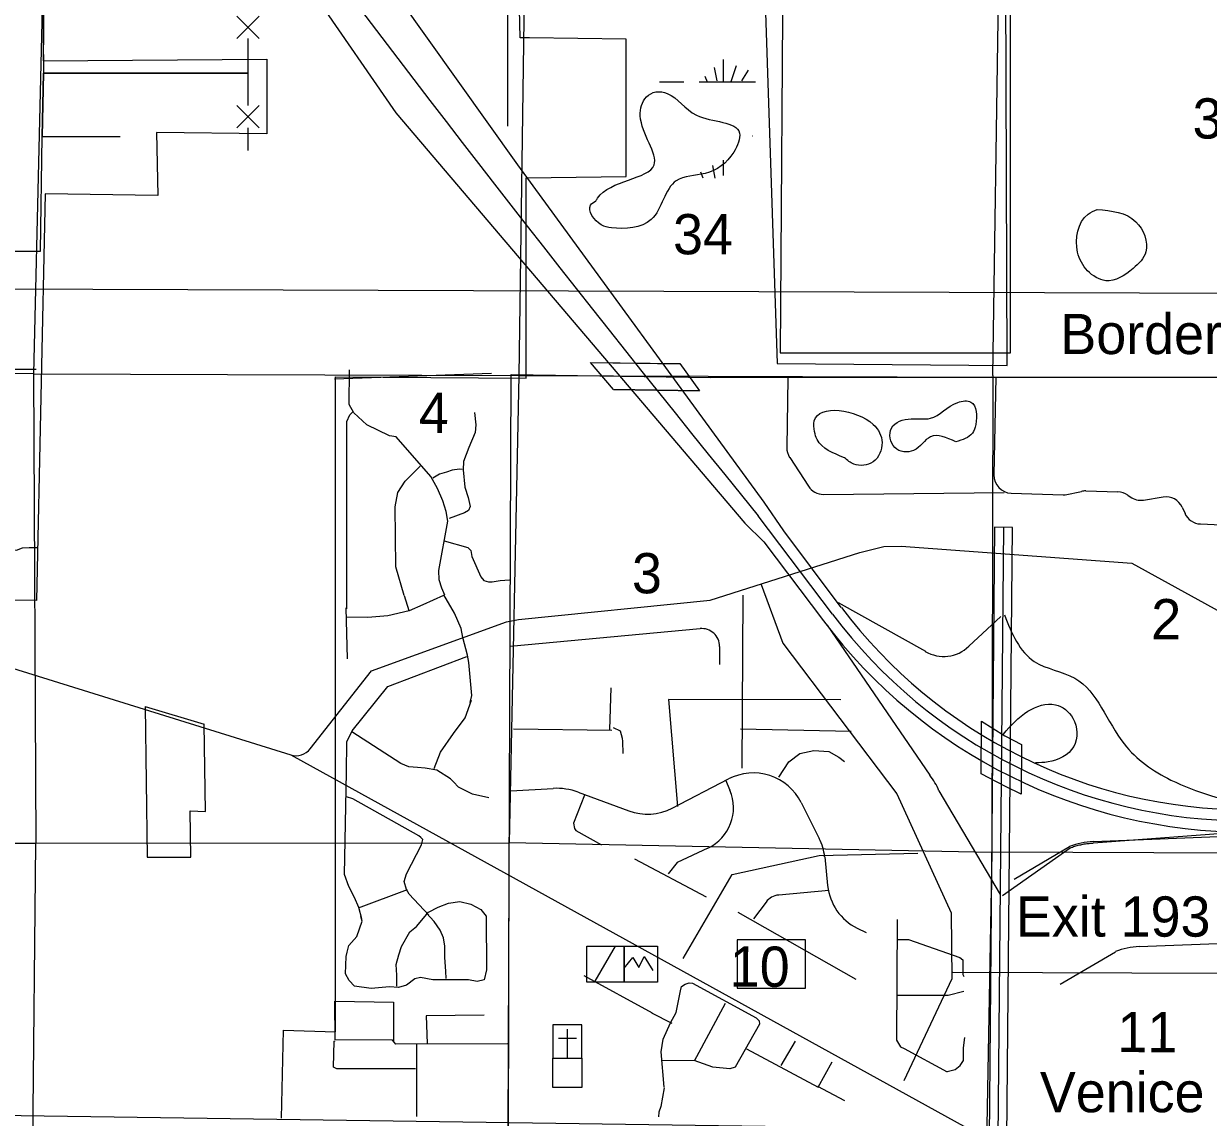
# Model space of a CAD drawing. Extents: x 408847 to 817539, y 923858 to 1151780.
# Drawn here: x 520291 to 533530, y 1005704 to 1017930 of the extents above; entities that cross this region are included whole.
import ezdxf

# ---------------------------------------------------------------- set-up
doc = ezdxf.new("R2010")
doc.units = 0
for name, color, linetype in [('Bridges', 7, 'Continuous'), ('Cities Incorporated Area', 7, 'Continuous'), ('Cities Incorporated Linear Boundaries', 7, 'Continuous'), ('County Route Divided Highway Outline and Fill', 7, 'Continuous'), ('Culture', 7, 'Continuous'), ('Interstate Divided Highway Outline and Fill', 7, 'Continuous'), ('Interstate Ramps', 7, 'Continuous'), ('Interstates Related Text', 7, 'Continuous'), ('Lakes and Ponds', 7, 'Continuous'), ('Level 12', 7, 'Continuous'), ('Level 39', 7, 'Continuous'), ('Level 4', 7, 'Continuous'), ('Level 43', 7, 'Continuous'), ('Level 8', 7, 'Continuous'), ('Local Roads Improved', 7, 'Continuous'), ('Local Roads Paved', 7, 'Continuous'), ('Local Roads Related Text', 7, 'Continuous'), ('Narrow River Creek and Branch and Slough', 7, 'Continuous'), ('Quad Borders', 7, 'Continuous'), ('Section Lines', 7, 'Continuous'), ('Swamps', 7, 'Continuous'), ('Township  and Range lines', 7, 'Continuous')]:
    doc.layers.add(name, color=color, linetype=linetype)

msp = doc.modelspace()

# ---------------------------------------------------------------- linework, layer by layer
at = {"layer": 'Bridges'}
for p, q in [((526884, 1013841), (526626, 1014144)), ((526626, 1014144), (527623, 1014131)), ((526626, 1014144), (527626, 1014127)), ((527623, 1014131), (527844, 1013827)), ((527844, 1013827), (526884, 1013841)), ((526884, 1013841), (527844, 1013827)), ((530991, 1009544), (530995, 1010134)), ((531443, 1009873), (531440, 1009318))]:
    msp.add_line(p, q, dxfattribs=at)
for points in [[(530995, 1010134), (531257, 1009968), (531443, 1009873)], [(531440, 1009318), (531265, 1009404), (530991, 1009544)]]:
    msp.add_lwpolyline(points, dxfattribs=at)
at = {"layer": 'Cities Incorporated Area'}
msp.add_line((525520, 1014018), (523766, 1013956), dxfattribs=at)
at = {"layer": 'Cities Incorporated Linear Boundaries'}
for p, q in [((520522, 1018552), (520507, 1017516)), ((520507, 1017516), (523008, 1017534))]:
    msp.add_line(p, q, dxfattribs=at)
for points in [[(528545, 1019178), (528712, 1014130), (531284, 1014110), (531264, 1019400), (539002, 1019219), (538025, 1022063), (537689, 1023008), (536493, 1023018), (536422, 1024322), (533674, 1024342), (533674, 1024614), (529543, 1024644), (529533, 1025197), (529543, 1025776), (525690, 1025787), (525690, 1025565), (524866, 1025585), (524856, 1024620), (525600, 1024600), (525600, 1023011), (521342, 1023062)], [(525944, 1017771), (525838, 1017773), (525808, 1019211), (528545, 1019178)], [(528779, 1019098), (528745, 1014252), (531318, 1014252), (531318, 1019184)], [(525908, 1016208), (527024, 1016222), (527024, 1017755), (525944, 1017771)], [(523008, 1017534), (523008, 1016700), (521777, 1016715), (521792, 1016011), (520531, 1016026), (520433, 1011480), (519167, 1011500), (519147, 1012707), (517881, 1012707), (517901, 1013371), (517378, 1013371), (517418, 1014175), (516433, 1014175), (516494, 1012727), (515157, 1012727)], [(523174, 1005695), (523194, 1006680), (523777, 1006660), (523777, 1013981), (525908, 1013969), (525908, 1016208)]]:
    msp.add_lwpolyline(points, dxfattribs=at)
at = {"layer": 'County Route Divided Highway Outline and Fill'}
for p, q in [((521650, 1010296), (522309, 1010099)), ((531173, 1005564), (511625, 1005848))]:
    msp.add_line(p, q, dxfattribs=at)
msp.add_lwpolyline([(521650, 1010296), (521670, 1008611), (522158, 1008611), (522153, 1009129), (522324, 1009124), (522309, 1010099)], dxfattribs=at)
at = {"layer": 'Culture'}
for p, q in [((527003, 1007616), (527374, 1007616)), ((527003, 1007216), (527003, 1007616)), ((527374, 1007616), (527374, 1007216)), ((527374, 1007216), (527003, 1007216)), ((526205, 1006739), (526205, 1006364)), ((526530, 1006739), (526205, 1006739)), ((526530, 1006364), (526530, 1006739)), ((526368, 1006364), (526368, 1006689)), ((526268, 1006589), (526468, 1006589)), ((526205, 1006364), (526530, 1006364))]:
    msp.add_line(p, q, dxfattribs=at)
for points in [[(527003, 1007616), (527003, 1007216), (526584, 1007216), (526584, 1007616)], [(526205, 1006364), (526530, 1006364), (526530, 1006039), (526205, 1006039)]]:
    msp.add_lwpolyline(points, close=True, dxfattribs=at)
msp.add_lwpolyline([(527003, 1007372), (527098, 1007492), (527165, 1007380), (527224, 1007501), (527324, 1007345)], dxfattribs=at)
at = {"layer": 'Interstate Divided Highway Outline and Fill'}
for p, q in [((517322, 1027268), (524451, 1016935)), ((525815, 1016353), (521332, 1022639)), ((524451, 1016935), (528352, 1012346)), ((528568, 1012581), (525815, 1016353)), ((528786, 1012259), (528568, 1012581)), ((528352, 1012346), (528564, 1012139)), ((529429, 1011405), (528786, 1012259)), ((528564, 1012139), (529229, 1011255))]:
    msp.add_line(p, q, dxfattribs=at)
for radius in [5675, 5925]:
    msp.add_arc((533963, 1014818), radius, 216.9742, 270, dxfattribs=at)
at = {"layer": 'Interstate Ramps'}
for p, q in [((529394, 1011460), (530368, 1010914)), ((530855, 1010971), (531212, 1011301)), ((529270, 1011207), (530418, 1009529)), ((530520, 1009355), (531203, 1008195)), ((532246, 1008788), (534277, 1008867)), ((531360, 1008366), (531980, 1008731))]:
    msp.add_line(p, q, dxfattribs=at)
msp.add_lwpolyline([(531232, 1008185), (531988, 1008716), (531999, 1008720), (532012, 1008725), (532025, 1008730), (532038, 1008734), (532051, 1008738), (532064, 1008742), (532077, 1008745), (532091, 1008749), (532104, 1008752), (532117, 1008755), (532131, 1008757), (532144, 1008760), (532158, 1008762), (532171, 1008764), (532185, 1008766), (532198, 1008767), (532212, 1008769), (532226, 1008770), (532239, 1008770), (532247, 1008771), (533941, 1008899)], dxfattribs=at)
for centre, radius, start, end in [((530574, 1011256), 400, 238.9297, 314.5226), ((529786, 1009038), 800, 23.3377, 37.825), ((532277, 1007988), 800, 92.2394, 111.8014)]:
    msp.add_arc(centre, radius, start, end, dxfattribs=at)
for points in [[(531251, 1011320), (531586, 1010799), (532037, 1010613), (532589, 1009879), (533112, 1009475), (534018, 1009177)], [(531241, 1009989), (531515, 1010244), (531822, 1010316), (532018, 1010165), (532026, 1009849), (531740, 1009677), (531600, 1009668)]]:
    msp.add_spline(points, degree=3, dxfattribs=at)
at = {"layer": 'Lakes and Ponds'}
for points in [[(526686, 1015949), (526627, 1015902), (526745, 1015682), (526859, 1015648), (527305, 1015742), (527585, 1016175), (527906, 1016256), (528226, 1016494), (528291, 1016707), (527810, 1016908), (527484, 1017150), (527356, 1017167), (527252, 1017111), (527182, 1016900), (527337, 1016351), (526704, 1015979), (526686, 1015949)], [(532289, 1015853), (532187, 1015801), (532070, 1015374), (532182, 1015168), (532384, 1015057), (532690, 1015193), (532833, 1015379), (532721, 1015716), (532289, 1015853)], [(529464, 1013078), (529569, 1013006), (529784, 1013032), (529884, 1013247), (529784, 1013451), (529127, 1013490), (529130, 1013370), (529158, 1013282), (529464, 1013078)], [(530709, 1013256), (530894, 1013351), (530932, 1013449), (530878, 1013700), (530730, 1013695), (530426, 1013519), (530208, 1013513), (529990, 1013409), (530027, 1013191), (530237, 1013159), (530425, 1013312), (530709, 1013256)]]:
    msp.add_spline(points, degree=3, dxfattribs=at)
at = {"layer": 'Level 12'}
for p, q in [((528328, 1011541), (528318, 1009609)), ((528303, 1010048), (529538, 1010020))]:
    msp.add_line(p, q, dxfattribs=at)
at = {"layer": 'Level 39'}
msp.add_lwpolyline([(528266, 1007148), (529029, 1007148), (529029, 1007688), (528266, 1007688)], close=True, dxfattribs=at)
at = {"layer": 'Level 4'}
for p, q in [((529329, 1011330), (528501, 1012430)), ((532759, 1007613), (534791, 1007692)), ((531873, 1007191), (532494, 1007556))]:
    msp.add_line(p, q, dxfattribs=at)
for centre, radius, start, end in [((685503, 1140301), 202487, 213.80423, 219.1613), ((533963, 1014818), 5800, 216.9742, 270), ((532791, 1006814), 800, 92.2394, 111.8014)]:
    msp.add_arc(centre, radius, start, end, dxfattribs=at)
at = {"layer": 'Level 8'}
for p, q in [((531141, 1012300), (531080, 1005468)), ((531341, 1012298), (531141, 1012300)), ((531241, 1012299), (531180, 1005467)), ((531280, 1005466), (531341, 1012298))]:
    msp.add_line(p, q, dxfattribs=at)
at = {"layer": 'Local Roads Improved'}
for p, q in [((528830, 1013967), (528819, 1013194)), ((528852, 1013081), (529061, 1012759)), ((529229, 1012668), (531250, 1012688)), ((525729, 1010972), (527850, 1011167)), ((528068, 1010968), (528069, 1010768))]:
    msp.add_line(p, q, dxfattribs=at)
for centre, start, end in [((529019, 1013190), 178.9237, 213.0519), ((529229, 1012868), 213.052, 270.0806), ((527868, 1010968), 0.1686, 95.2575)]:
    msp.add_arc(centre, 200, start, end, dxfattribs=at)
at = {"layer": 'Local Roads Paved'}
for p, q in [((520495, 1019355), (520513, 1017377)), ((525701, 1016786), (525704, 1019184)), ((522674, 1017764), (522924, 1018014)), ((522674, 1018014), (522924, 1017764)), ((522799, 1017014), (522799, 1017764)), ((520513, 1017377), (520498, 1016670)), ((520498, 1016670), (520513, 1017377)), ((522795, 1017378), (520513, 1017377)), ((520513, 1017377), (522795, 1017378)), ((522674, 1016764), (522924, 1017014)), ((522674, 1017014), (522924, 1016764)), ((520479, 1015388), (520498, 1016670)), ((520498, 1016670), (521369, 1016669)), ((522799, 1016514), (522799, 1016764)), ((518241, 1015391), (520479, 1015388)), ((518257, 1014071), (520429, 1014069)), ((525706, 1005544), (525738, 1014007)), ((525738, 1014007), (527967, 1013976)), ((527967, 1013976), (531009, 1013977)), ((531009, 1013977), (534128, 1013978)), ((531154, 1013977), (531134, 1012885)), ((531930, 1012663), (532114, 1012702)), ((532160, 1012706), (532519, 1012697)), ((531328, 1012681), (531907, 1012663)), ((532631, 1012659), (532658, 1012640)), ((532807, 1012604), (533025, 1012639)), ((533239, 1012524), (533270, 1012455)), ((533443, 1012338), (533923, 1012316)), ((524601, 1011365), (524546, 1011535)), ((523909, 1010828), (523895, 1011399)), ((526841, 1010039), (526856, 1010506)), ((529423, 1010371), (527498, 1010374)), ((527498, 1010374), (527597, 1009179)), ((525766, 1010046), (526866, 1010031)), ((525737, 1009354), (526207, 1009381)), ((527538, 1009160), (528168, 1009487)), ((528135, 1009476), (528184, 1009362)), ((526488, 1009338), (527054, 1009130)), ((528980, 1009224), (529182, 1008822)), ((527936, 1008714), (527593, 1008553)), ((527118, 1008592), (527917, 1008169)), ((529243, 1008615), (529276, 1008294)), ((527593, 1008553), (527492, 1008425)), ((524034, 1008046), (524579, 1008252)), ((529288, 1008240), (528729, 1008189)), ((528588, 1008110), (528447, 1007924)), ((528272, 1007999), (529590, 1007248)), ((529606, 1007819), (529705, 1007770)), ((526679, 1007227), (526907, 1007617)), ((526550, 1007289), (527315, 1006873)), ((527308, 1006873), (527533, 1006756)), ((527788, 1006335), (528134, 1006981)), ((524682, 1006518), (524682, 1005713)), ((528755, 1006285), (528918, 1006556)), ((529164, 1006052), (529464, 1005894))]:
    msp.add_line(p, q, dxfattribs=at)
for points in [[(524998, 1011540), (524965, 1011621), (524936, 1011713), (524932, 1011816), (525031, 1012368), (525013, 1012475), (524976, 1012597), (524917, 1012733), (524840, 1012869), (524454, 1013310), (524380, 1013321), (524126, 1013447), (523979, 1013579), (523928, 1013671), (523931, 1014061)], [(523902, 1011390), (523902, 1013483), (523935, 1013557), (523965, 1013586)], [(525329, 1013583), (525344, 1013447), (525336, 1013359), (525267, 1013193), (525208, 1013035), (525204, 1012943), (525222, 1012748), (525259, 1012634), (525281, 1012534), (525263, 1012486), (525219, 1012461), (525046, 1012398)], [(524542, 1011537), (524450, 1011857), (524443, 1012527), (524472, 1012689), (524553, 1012817), (524722, 1012983)], [(525193, 1012946), (525160, 1012950), (525079, 1012939), (525016, 1012917), (524939, 1012895), (524862, 1012851)], [(519771, 1011956), (519841, 1011963), (519914, 1012011), (520006, 1012074), (520080, 1012074), (520153, 1012052), (520212, 1012044), (520278, 1012070), (520352, 1012074), (520411, 1012074), (520451, 1012074)], [(524991, 1012148), (525256, 1012074), (525289, 1012041), (525300, 1011975), (525399, 1011747), (525432, 1011706), (525484, 1011692), (525528, 1011692), (525616, 1011706), (525719, 1011714)], [(524983, 1011538), (524752, 1011435), (524601, 1011365), (524362, 1011310), (524137, 1011292), (523902, 1011296)], [(525281, 1010342), (525300, 1010420), (525267, 1010788), (525252, 1010869), (525200, 1011067), (525182, 1011167), (525105, 1011340), (524987, 1011546)], [(523898, 1009560), (523902, 1009902), (523961, 1010023), (524362, 1010520), (525245, 1010855)], [(524880, 1009605), (524950, 1009785), (525094, 1009995), (525226, 1010171), (525296, 1010366)], [(526878, 1010061), (526958, 1010023), (526979, 1009944), (526983, 1009906), (526987, 1009773)], [(525491, 1009277), (525307, 1009318), (525149, 1009395), (525094, 1009454), (525061, 1009487), (524910, 1009585), (524777, 1009608), (524693, 1009615), (524594, 1009622), (524505, 1009659), (523957, 1010012)], [(528730, 1009506), (528843, 1009677), (528964, 1009773), (529122, 1009806), (529289, 1009794), (529402, 1009731), (529464, 1009681)], [(524071, 1007924), (524038, 1008050), (523987, 1008160), (523924, 1008285), (523876, 1008418), (523898, 1009562)], [(524818, 1007965), (524601, 1008197), (524568, 1008252), (524542, 1008340), (524571, 1008425), (524737, 1008749), (524752, 1008811), (524730, 1008833), (524708, 1008852), (523968, 1009264), (523898, 1009286)], [(526558, 1009304), (526436, 1008991), (526447, 1008932), (526462, 1008910), (526749, 1008752)], [(524461, 1007172), (524461, 1007293), (524454, 1007411), (524483, 1007521), (524513, 1007613), (524608, 1007779), (524682, 1007838), (524814, 1007996), (524925, 1008055), (525039, 1008099), (525167, 1008117), (525289, 1008088), (525399, 1008029), (525458, 1007952), (525465, 1007352), (525439, 1007241), (525359, 1007223), (525263, 1007241), (524862, 1007241), (524726, 1007267), (524663, 1007252), (524568, 1007183), (524479, 1007157), (524380, 1007164), (524174, 1007146), (523987, 1007172), (523928, 1007234), (523887, 1007308), (523895, 1007503), (523906, 1007551), (523924, 1007624), (524016, 1007724), (524075, 1007896), (524060, 1007948)], [(525013, 1007256), (525009, 1007337), (524998, 1007492), (524998, 1007617), (524983, 1007712), (524947, 1007797), (524880, 1007893), (524792, 1007985)], [(530052, 1007915), (530044, 1006568), (530090, 1006493), (530131, 1006472), (530611, 1006214)], [(530056, 1007691), (530181, 1007691), (530753, 1007490), (530786, 1007465), (530786, 1007428), (530786, 1007299), (530799, 1007278)], [(527450, 1006043), (527416, 1006435), (527437, 1006577), (527521, 1006760), (527583, 1006877), (527633, 1007119), (527642, 1007165), (527683, 1007194), (527729, 1007207), (527767, 1007203), (528476, 1006815), (528509, 1006781), (528513, 1006744), (528242, 1006264), (528184, 1006247), (527992, 1006264), (527783, 1006339), (527425, 1006335)], [(525697, 1006525), (524450, 1006521), (524413, 1006566), (523773, 1006569), (523770, 1007003)], [(523773, 1007003), (524424, 1006992), (524424, 1006547)], [(530056, 1007069), (530624, 1007069), (530799, 1007115)], [(525439, 1006846), (524788, 1006838), (524799, 1006529)], [(530611, 1006218), (530703, 1006239), (530757, 1006285), (530795, 1006339), (530795, 1006481), (530811, 1006598)], [(524671, 1006246), (523792, 1006246), (523755, 1006265), (523762, 1006555), (523773, 1006559)], [(528371, 1006468), (529172, 1006043), (529327, 1006326)], [(527450, 1006035), (527412, 1005827), (527391, 1005760), (527387, 1005710)]]:
    msp.add_lwpolyline(points, dxfattribs=at)
for centre, radius, start, end in [((531334, 1012881), 200, 178.7022, 268.2198), ((532155, 1012506), 200, 88.5575, 101.8348), ((532514, 1012497), 200, 54.0879, 88.5574), ((531913, 1012863), 200, 268.2199, 274.9469), ((532775, 1012802), 200, 234.0878, 278.963), ((533057, 1012441), 200, 24.3275, 98.9629), ((533452, 1012537), 200, 204.3275, 267.4234), ((528444, 1008954), 600, 26.7115, 117.4331), ((526246, 1008682), 700, 69.7398, 93.2045), ((527724, 1009166), 500, 295.099, 23.0256), ((527262, 1009693), 600, 249.7397, 297.4331), ((528646, 1008553), 600, 5.9441, 26.7113), ((528747, 1007990), 200, 95.2487, 142.9595), ((529873, 1008356), 600, 185.9442, 243.6082)]:
    msp.add_arc(centre, radius, start, end, dxfattribs=at)
at = {"layer": 'Narrow River Creek and Branch and Slough'}
for p, q in [((528535, 1011662), (528776, 1011005)), ((518571, 1011222), (523277, 1009756)), ((518571, 1011222), (523277, 1009756)), ((528776, 1011005), (530049, 1009321)), ((523277, 1009756), (534200, 1003729)), ((530049, 1009321), (530656, 1007991)), ((528208, 1008418), (529183, 1008631)), ((529183, 1008631), (530284, 1008657)), ((527663, 1007481), (528208, 1008418)), ((530656, 1007991), (530663, 1007253)), ((530674, 1007326), (533678, 1007314)), ((530663, 1007253), (530128, 1006113))]:
    msp.add_line(p, q, dxfattribs=at)
msp.add_lwpolyline([(523493, 1009824), (524179, 1010697), (525687, 1011244), (525820, 1011271), (527964, 1011484), (529637, 1012018), (529903, 1012086), (530098, 1012088), (532676, 1011899), (537062, 1009485)], dxfattribs=at)
msp.add_arc((523336, 1009947), 200, 252.6969, 321.854, dxfattribs=at)
at = {"layer": 'Quad Borders'}
msp.add_line((534254, 1014913), (514903, 1014980), dxfattribs=at)
at = {"layer": 'Section Lines'}
for p, q in [((531124, 1013998), (531202, 1019250)), ((520402, 1014017), (520428, 1008770)), ((525826, 1013997), (525716, 1008772)), ((531124, 1013998), (531110, 1008666)), ((515147, 1008779), (520428, 1008770)), ((520375, 1003453), (520428, 1008770)), ((520428, 1008770), (525716, 1008772)), ((525703, 1003404), (525716, 1008772)), ((531110, 1008666), (525716, 1008772)), ((531110, 1008666), (531013, 1003355)), ((531111, 1008673), (536385, 1008650))]:
    msp.add_line(p, q, dxfattribs=at)
for points in [[(520528, 1019370), (520402, 1014017)], [(525900, 1019304), (525826, 1013997)]]:
    msp.add_lwpolyline(points, dxfattribs=at)
at = {"layer": 'Swamps'}
for p, q in [((528255, 1017460), (528194, 1017278)), ((528388, 1017411), (528315, 1017290)), ((527839, 1017278), (528439, 1017278))]:
    msp.add_line(p, q, dxfattribs=at)
for points in [[(528110, 1017530), (528110, 1017278)], [(527904, 1017344), (527929, 1017278)], [(528009, 1017439), (528037, 1017290)], [(527397, 1017278), (527669, 1017278)], [(528439, 1017278), (528471, 1017278)], [(528435, 1016676), (528440, 1016676)], [(528110, 1016405), (528110, 1016232)], [(527856, 1016272), (527880, 1016208)], [(527989, 1016344), (528016, 1016204)]]:
    msp.add_lwpolyline(points, dxfattribs=at)
at = {"layer": 'Township  and Range lines'}
for p, q in [((520402, 1014017), (515149, 1014053)), ((536452, 1013969), (531112, 1013978))]:
    msp.add_line(p, q, dxfattribs=at)
for points in [[(520402, 1014017), (525826, 1013997)], [(525826, 1013997), (531112, 1013978)]]:
    msp.add_lwpolyline(points, dxfattribs=at)

# ---------------------------------------------------------------- texts
at = {"layer": 'Interstates Related Text'}
msp.add_text('Exit 193', height=450, dxfattribs=at).set_placement((531380, 1007724))
at = {"layer": 'Level 43'}
for s, rotation, p in [('35', 359.9063, (533354, 1016646)), ('34', 359.9063, (527548, 1015352)), ('4', 359.6504, (524706, 1013355)), ('3', 359.6504, (527088, 1011563)), ('2', 359.6504, (532891, 1011049)), ('10', 359.6504, (528181, 1007166)), ('11', 359.6504, (532513, 1006434))]:
    msp.add_text(s, height=450, rotation=rotation, dxfattribs=at).set_placement(p)
at = {"layer": 'Local Roads Related Text'}
for s, p in [('Border', (531877, 1014236)), ('Venice', (531648, 1005761))]:
    msp.add_text(s, height=450, rotation=360, dxfattribs=at).set_placement(p)

doc.saveas('drawing.dxf')
